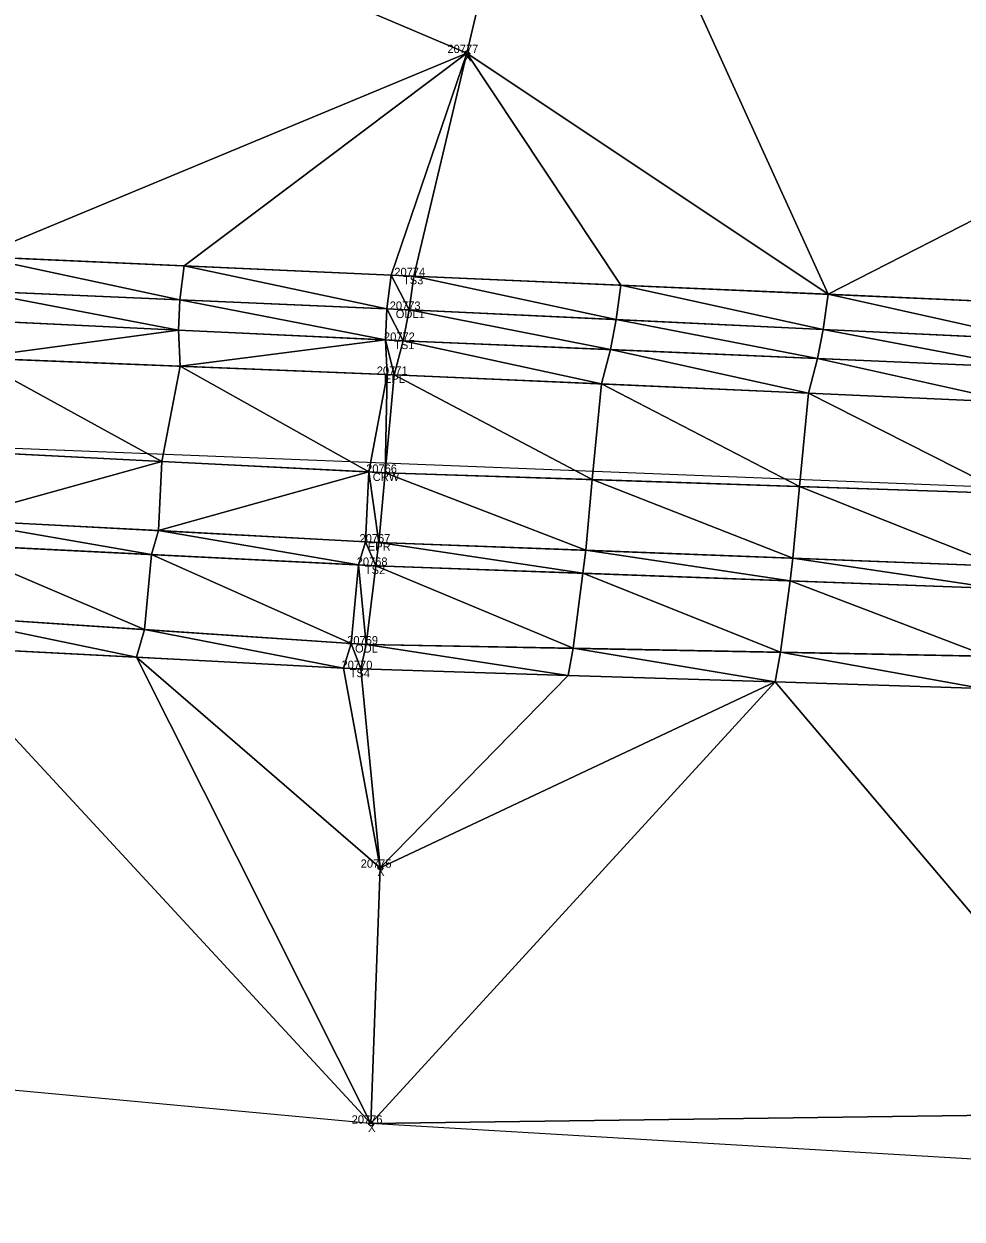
# Model space of a CAD drawing. Extents: x 1966740 to 1969291, y 1117379 to 1118460.
# Drawn here: x 1969047.3 to 1969160.5, y 1117801.2 to 1117945.4 of the extents above; entities that cross this region are included whole.
import ezdxf

# ---------------------------------------------------------------- set-up
doc = ezdxf.new("R2010")
doc.units = 0
for name, color, linetype in [('Level 1', 7, 'Continuous'), ('Level 3', 7, 'Continuous'), ('Level 30', 7, 'Continuous'), ('Level 35', 7, 'Continuous'), ('Level 50', 7, 'Continuous'), ('Level 52', 7, 'Continuous'), ('Level 53', 7, 'Continuous'), ('Level 56', 7, 'Continuous'), ('Level 6', 7, 'Continuous'), ('Level 62', 7, 'Continuous')]:
    doc.layers.add(name, color=color, linetype=linetype)

msp = doc.modelspace()

# ---------------------------------------------------------------- linework, layer by layer
at = {"layer": 'Level 1'}
msp.add_line((1968120.33, 1117930.94), (1969279.02, 1117884.95), dxfattribs=at)
at = {"layer": 'Level 3'}
for points in [[(1968531.49, 1117931.42), (1968682.06, 1117924.3), (1968783.42, 1117919.17), (1968888.7, 1117914.33), (1968991.06, 1117912.02), (1969093.07, 1117907.16), (1969191.83, 1117902.92), (1969283.72, 1117899.63)], [(1968530.54, 1117925.7), (1968681.97, 1117919.01), (1968783.23, 1117915.36), (1968888.64, 1117911.44), (1968991.22, 1117907.09), (1969091.98, 1117903.06), (1969191.09, 1117898.66), (1969283.27, 1117895.43)], [(1968882.13, 1117923.29), (1968991.72, 1117919.56), (1969094.35, 1117914.97), (1969192.08, 1117910.66), (1969282.99, 1117908.48)], [(1968529.36, 1117916.3), (1968681.48, 1117908.5), (1968781.89, 1117904.51), (1968887.49, 1117900.39), (1968989.06, 1117896.4), (1969090.87, 1117891.24), (1969190.23, 1117887.94), (1969284.4, 1117884.73)], [(1968527.82, 1117906.41), (1968680.79, 1117899.07), (1968781.71, 1117895.37), (1968887.86, 1117891.84), (1968988.65, 1117888.23), (1969090.1, 1117882.83), (1969189.3, 1117879.04), (1969282.94, 1117875.42)], [(1968528.99, 1117899.6), (1968680.45, 1117894.84), (1968781.74, 1117892.71), (1968887.7, 1117888.94), (1968987.81, 1117885.08), (1969089.75, 1117880.01), (1969189.02, 1117876.39), (1969282.76, 1117873.05)], [(1968528.68, 1117880.51), (1968680.3, 1117884.55), (1968781.05, 1117880.46), (1968887.57, 1117875.57), (1968986, 1117872.85), (1969087.95, 1117867.56), (1969189.32, 1117864.4), (1969289.73, 1117862.33)]]:
    msp.add_lwpolyline(points, dxfattribs=at)
at = {"layer": 'Level 30'}
for centre in [(1969100.72, 1117941.88), (1969090.26, 1117843.58), (1969089.15, 1117812.7)]:
    msp.add_circle(centre, 0.25, dxfattribs=at)
at = {"layer": 'Level 35'}
for points in [[(1969006.8, 1117981.76), (1969111.1, 1117985.78), (1969100.72, 1117941.88)], [(1969100.72, 1117941.88), (1969111.1, 1117985.78), (1969144.29, 1117912.77)], [(1969111.1, 1117985.78), (1969190.53, 1117936.45), (1969144.29, 1117912.77)], [(1969006.8, 1117981.76), (1969100.72, 1117941.88), (1969041.66, 1117917.33)], [(1969041.66, 1117917.33), (1969100.72, 1117941.88), (1969066.63, 1117916.21)], [(1969066.63, 1117916.21), (1969100.72, 1117941.88), (1969091.6, 1117915.09)], [(1969091.6, 1117915.09), (1969100.72, 1117941.88), (1969094.35, 1117914.97)], [(1969094.35, 1117914.97), (1969100.72, 1117941.88), (1969119.32, 1117913.87)], [(1969100.72, 1117941.88), (1969144.29, 1117912.77), (1969119.32, 1117913.87)], [(1969144.29, 1117912.77), (1969190.53, 1117936.45), (1969169.25, 1117911.66)], [(1969041.16, 1117913.19), (1969041.66, 1117917.33), (1969066.12, 1117912.1)], [(1969041.66, 1117917.33), (1969066.63, 1117916.21), (1969066.12, 1117912.1)], [(1969066.12, 1117912.1), (1969066.63, 1117916.21), (1969091.09, 1117911.01)], [(1969066.63, 1117916.21), (1969091.6, 1117915.09), (1969091.09, 1117911.01)], [(1969091.09, 1117911.01), (1969091.6, 1117915.09), (1969093.76, 1117910.9)], [(1969091.6, 1117915.09), (1969094.35, 1117914.97), (1969093.76, 1117910.9)], [(1969093.76, 1117910.9), (1969094.35, 1117914.97), (1969118.73, 1117909.72)], [(1969094.35, 1117914.97), (1969119.32, 1117913.87), (1969118.73, 1117909.72)], [(1969040.99, 1117909.64), (1969041.16, 1117913.19), (1969065.95, 1117908.45)], [(1969041.16, 1117913.19), (1969066.12, 1117912.1), (1969065.95, 1117908.45)], [(1969118.73, 1117909.72), (1969119.32, 1117913.87), (1969143.7, 1117908.53)], [(1969119.32, 1117913.87), (1969144.29, 1117912.77), (1969143.7, 1117908.53)], [(1969065.95, 1117908.45), (1969066.12, 1117912.1), (1969090.92, 1117907.26)], [(1969066.12, 1117912.1), (1969091.09, 1117911.01), (1969090.92, 1117907.26)], [(1969143.7, 1117908.53), (1969144.29, 1117912.77), (1969168.66, 1117907.35)], [(1969144.29, 1117912.77), (1969169.25, 1117911.66), (1969168.66, 1117907.35)], [(1969090.92, 1117907.26), (1969091.09, 1117911.01), (1969093.07, 1117907.16)], [(1969091.09, 1117911.01), (1969093.76, 1117910.9), (1969093.07, 1117907.16)], [(1969093.07, 1117907.16), (1969093.76, 1117910.9), (1969118.04, 1117906.09)], [(1969093.76, 1117910.9), (1969118.73, 1117909.72), (1969118.04, 1117906.09)], [(1969040.99, 1117909.64), (1969065.95, 1117908.45), (1969041.17, 1117905.09)], [(1969118.04, 1117906.09), (1969118.73, 1117909.72), (1969143.01, 1117905.02)], [(1969118.73, 1117909.72), (1969143.7, 1117908.53), (1969143.01, 1117905.02)], [(1969041.17, 1117905.09), (1969065.95, 1117908.45), (1969066.14, 1117904.1)], [(1969065.95, 1117908.45), (1969090.92, 1117907.26), (1969066.14, 1117904.1)], [(1969066.14, 1117904.1), (1969090.92, 1117907.26), (1969091.11, 1117903.1)], [(1969090.92, 1117907.26), (1969093.07, 1117907.16), (1969091.98, 1117903.06)], [(1969090.92, 1117907.26), (1969091.98, 1117903.06), (1969091.11, 1117903.1)], [(1969091.98, 1117903.06), (1969093.07, 1117907.16), (1969116.95, 1117901.95)], [(1969093.07, 1117907.16), (1969118.04, 1117906.09), (1969116.95, 1117901.95)], [(1969143.01, 1117905.02), (1969143.7, 1117908.53), (1969167.98, 1117903.95)], [(1969143.7, 1117908.53), (1969168.66, 1117907.35), (1969167.98, 1117903.95)], [(1969116.95, 1117901.95), (1969118.04, 1117906.09), (1969141.92, 1117900.84)], [(1969118.04, 1117906.09), (1969143.01, 1117905.02), (1969141.92, 1117900.84)], [(1969038.98, 1117893.87), (1969041.17, 1117905.09), (1969063.94, 1117892.61)], [(1969041.17, 1117905.09), (1969066.14, 1117904.1), (1969063.94, 1117892.61)], [(1969141.92, 1117900.84), (1969143.01, 1117905.02), (1969166.89, 1117899.73)], [(1969143.01, 1117905.02), (1969167.98, 1117903.95), (1969166.89, 1117899.73)], [(1969063.94, 1117892.61), (1969066.14, 1117904.1), (1969088.91, 1117891.34)], [(1969066.14, 1117904.1), (1969091.11, 1117903.1), (1969088.91, 1117891.34)], [(1969088.91, 1117891.34), (1969091.11, 1117903.1), (1969090.87, 1117891.24)], [(1969090.87, 1117891.24), (1969091.11, 1117903.1), (1969091.98, 1117903.06)], [(1969090.87, 1117891.24), (1969091.98, 1117903.06), (1969115.85, 1117890.41)], [(1969091.98, 1117903.06), (1969116.95, 1117901.95), (1969115.85, 1117890.41)], [(1969115.85, 1117890.41), (1969116.95, 1117901.95), (1969140.83, 1117889.58)], [(1969116.95, 1117901.95), (1969141.92, 1117900.84), (1969140.83, 1117889.58)], [(1969140.83, 1117889.58), (1969141.92, 1117900.84), (1969165.8, 1117888.75)], [(1969141.92, 1117900.84), (1969166.89, 1117899.73), (1969165.8, 1117888.75)], [(1969038.57, 1117885.57), (1969038.98, 1117893.87), (1969063.94, 1117892.61)], [(1969038.57, 1117885.57), (1969063.94, 1117892.61), (1969063.53, 1117884.25)], [(1969063.53, 1117884.25), (1969063.94, 1117892.61), (1969088.91, 1117891.34)], [(1969063.53, 1117884.25), (1969088.91, 1117891.34), (1969088.49, 1117882.92)], [(1969088.49, 1117882.92), (1969088.91, 1117891.34), (1969090.1, 1117882.83)], [(1969088.91, 1117891.34), (1969090.87, 1117891.24), (1969090.1, 1117882.83)], [(1969090.1, 1117882.83), (1969090.87, 1117891.24), (1969115.07, 1117881.88)], [(1969090.87, 1117891.24), (1969115.85, 1117890.41), (1969115.07, 1117881.88)], [(1969115.07, 1117881.88), (1969115.85, 1117890.41), (1969140.05, 1117880.92)], [(1969115.85, 1117890.41), (1969140.83, 1117889.58), (1969140.05, 1117880.92)], [(1969140.05, 1117880.92), (1969140.83, 1117889.58), (1969165.02, 1117879.97)], [(1969140.83, 1117889.58), (1969165.8, 1117888.75), (1969165.02, 1117879.97)], [(1969037.74, 1117882.6), (1969038.57, 1117885.57), (1969062.7, 1117881.36)], [(1969038.57, 1117885.57), (1969063.53, 1117884.25), (1969062.7, 1117881.36)], [(1969062.7, 1117881.36), (1969063.53, 1117884.25), (1969087.66, 1117880.12)], [(1969063.53, 1117884.25), (1969088.49, 1117882.92), (1969087.66, 1117880.12)], [(1969087.66, 1117880.12), (1969088.49, 1117882.92), (1969089.75, 1117880.01)], [(1969088.49, 1117882.92), (1969090.1, 1117882.83), (1969089.75, 1117880.01)], [(1969089.75, 1117880.01), (1969090.1, 1117882.83), (1969114.73, 1117879.1)], [(1969090.1, 1117882.83), (1969115.07, 1117881.88), (1969114.73, 1117879.1)], [(1969036.9, 1117873.98), (1969037.74, 1117882.6), (1969061.84, 1117872.31)], [(1969037.74, 1117882.6), (1969062.7, 1117881.36), (1969061.84, 1117872.31)], [(1969061.84, 1117872.31), (1969062.7, 1117881.36), (1969086.77, 1117870.65)], [(1969062.7, 1117881.36), (1969087.66, 1117880.12), (1969086.77, 1117870.65)], [(1969114.73, 1117879.1), (1969115.07, 1117881.88), (1969139.71, 1117878.19)], [(1969115.07, 1117881.88), (1969140.05, 1117880.92), (1969139.71, 1117878.19)], [(1969086.77, 1117870.65), (1969087.66, 1117880.12), (1969088.58, 1117870.53)], [(1969087.66, 1117880.12), (1969089.75, 1117880.01), (1969088.58, 1117870.53)], [(1969088.58, 1117870.53), (1969089.75, 1117880.01), (1969113.56, 1117870.05)], [(1969089.75, 1117880.01), (1969114.73, 1117879.1), (1969113.56, 1117870.05)], [(1969139.71, 1117878.19), (1969140.05, 1117880.92), (1969164.69, 1117877.28)], [(1969140.05, 1117880.92), (1969165.02, 1117879.97), (1969164.69, 1117877.28)], [(1969113.56, 1117870.05), (1969114.73, 1117879.1), (1969138.55, 1117869.57)], [(1969114.73, 1117879.1), (1969139.71, 1117878.19), (1969138.55, 1117869.57)], [(1969138.55, 1117869.57), (1969139.71, 1117878.19), (1969163.54, 1117869.09)], [(1969139.71, 1117878.19), (1969164.69, 1117877.28), (1969163.54, 1117869.09)], [(1969035.92, 1117870.26), (1969036.9, 1117873.98), (1969060.88, 1117868.97)], [(1969036.9, 1117873.98), (1969061.84, 1117872.31), (1969060.88, 1117868.97)], [(1969060.88, 1117868.97), (1969061.84, 1117872.31), (1969085.84, 1117867.67)], [(1969061.84, 1117872.31), (1969086.77, 1117870.65), (1969085.84, 1117867.67)], [(1968980.18, 1117822.86), (1969035.92, 1117870.26), (1969089.15, 1117812.7)], [(1969035.92, 1117870.26), (1969060.88, 1117868.97), (1969089.15, 1117812.7)], [(1969085.84, 1117867.67), (1969086.77, 1117870.65), (1969087.95, 1117867.56)], [(1969086.77, 1117870.65), (1969088.58, 1117870.53), (1969087.95, 1117867.56)], [(1969087.95, 1117867.56), (1969088.58, 1117870.53), (1969112.93, 1117866.78)], [(1969088.58, 1117870.53), (1969113.56, 1117870.05), (1969112.93, 1117866.78)], [(1969112.93, 1117866.78), (1969113.56, 1117870.05), (1969137.91, 1117866)], [(1969113.56, 1117870.05), (1969138.55, 1117869.57), (1969137.91, 1117866)], [(1969060.88, 1117868.97), (1969085.84, 1117867.67), (1969090.26, 1117843.58)], [(1969060.88, 1117868.97), (1969090.26, 1117843.58), (1969089.15, 1117812.7)], [(1969137.91, 1117866), (1969138.55, 1117869.57), (1969162.89, 1117865.22)], [(1969138.55, 1117869.57), (1969163.54, 1117869.09), (1969162.89, 1117865.22)], [(1969085.84, 1117867.67), (1969087.95, 1117867.56), (1969090.26, 1117843.58)], [(1969087.95, 1117867.56), (1969112.93, 1117866.78), (1969090.26, 1117843.58)], [(1969090.26, 1117843.58), (1969112.93, 1117866.78), (1969137.91, 1117866)], [(1969089.15, 1117812.7), (1969090.26, 1117843.58), (1969137.91, 1117866)], [(1969089.15, 1117812.7), (1969137.91, 1117866), (1969182.01, 1117813.96)], [(1969137.91, 1117866), (1969162.89, 1117865.22), (1969182.01, 1117813.96)], [(1969089.15, 1117812.7), (1969182.01, 1117813.96), (1969283.84, 1117801.18)]]:
    msp.add_lwpolyline(points, close=True, dxfattribs=at)
at = {"layer": 'Level 50'}
for centre in [(1969094.35, 1117914.97), (1969093.76, 1117910.9), (1969093.07, 1117907.16), (1969091.98, 1117903.06), (1969090.87, 1117891.24), (1969090.1, 1117882.83), (1969089.75, 1117880.01), (1969088.58, 1117870.53), (1969087.95, 1117867.56)]:
    msp.add_circle(centre, 0.001, dxfattribs=at)
at = {"layer": 'Level 6'}
for points in [[(1968531.76, 1117937.18), (1968682.22, 1117928.11), (1968784.28, 1117924.56), (1968890.2, 1117919.49), (1968991.22, 1117915.37), (1969093.76, 1117910.9), (1969192.08, 1117906.24), (1969283.24, 1117903.06)], [(1968528.55, 1117888.35), (1968679.78, 1117887.39), (1968780.67, 1117884.45), (1968887.36, 1117880.9), (1968987.02, 1117877.31), (1969088.58, 1117870.53), (1969189.53, 1117868.6), (1969284.94, 1117865.64)]]:
    msp.add_lwpolyline(points, dxfattribs=at)

# ---------------------------------------------------------------- texts
at = {"layer": 'Level 52'}
for s, p in [('20777', (1969098.39, 1117941.88)), ('20775', (1969087.93, 1117843.58)), ('20776', (1969086.84, 1117812.7))]:
    msp.add_text(s, height=1, dxfattribs=at).set_placement(p)
at = {"layer": 'Level 53'}
for s, p in [('20774', (1969091.99, 1117914.97)), ('TS3', (1969093.03, 1117913.97)), ('20773', (1969091.43, 1117910.9)), ('ODL1', (1969092.16, 1117909.9)), ('20772', (1969090.74, 1117907.16)), ('TS1', (1969091.96, 1117906.16)), ('20771', (1969089.87, 1117903.06)), ('EPL', (1969090.73, 1117902.06)), ('20766', (1969088.59, 1117891.24)), ('CRW', (1969089.38, 1117890.24)), ('20767', (1969087.79, 1117882.83)), ('EPR', (1969088.79, 1117881.83)), ('20768', (1969087.45, 1117880.01)), ('TS2', (1969088.43, 1117879.01)), ('20770', (1969085.62, 1117867.56)), ('TS4', (1969086.6, 1117866.56))]:
    msp.add_text(s, height=1, dxfattribs=at).set_placement(p)
at = {"layer": 'Level 56'}
for s, p in [('20769', (1969086.3, 1117870.53)), ('ODL', (1969087.25, 1117869.53))]:
    msp.add_text(s, height=1, dxfattribs=at).set_placement(p)
at = {"layer": 'Level 62'}
for p in [(1969100.39, 1117940.88), (1969089.93, 1117842.58), (1969088.82, 1117811.7)]:
    msp.add_text('X', height=1, dxfattribs=at).set_placement(p)

doc.saveas('drawing.dxf')
